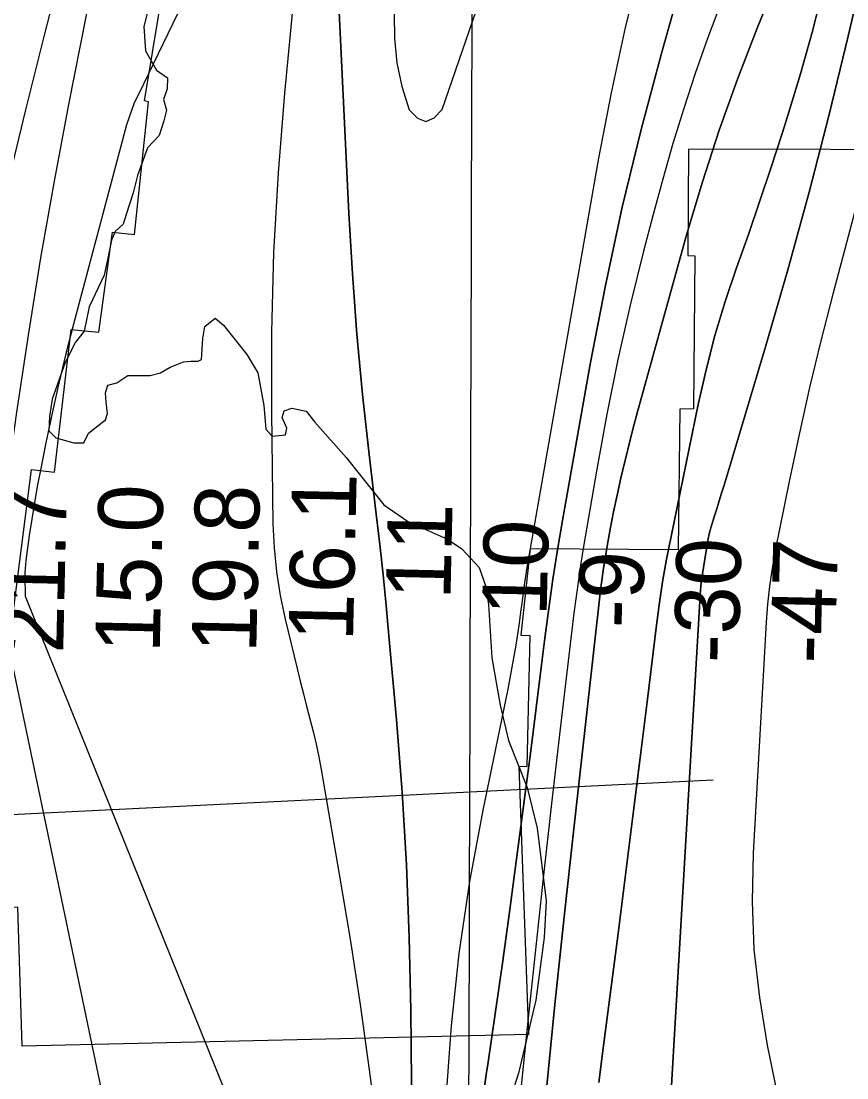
# Model space of a CAD drawing. Extents: x 3161665 to 3199565, y 885729 to 911164.
# Drawn here: x 3175888 to 3176744, y 899568 to 900663 of the extents above; entities that cross this region are included whole.
import ezdxf

# ---------------------------------------------------------------- set-up
doc = ezdxf.new("R2010")
doc.units = 0
for name, color, linetype in [('V-GRID-MAJR', 7, 'Continuous'), ('V-RIVR-EDGE', 7, 'Continuous'), ('V-RIVR-RANG', 7, 'Continuous'), ('V-RRAP-RVMT', 7, 'Continuous'), ('V-TOPO-DPTH', 7, 'Continuous'), ('V-TOPO-MAJR', 7, 'Continuous'), ('V-TOPO-MINR', 7, 'Continuous'), ('V-TOPO-WATR', 7, 'Continuous')]:
    doc.layers.add(name, color=color, linetype=linetype)

msp = doc.modelspace()

# ---------------------------------------------------------------- linework, layer by layer
at = {"layer": 'V-GRID-MAJR'}
msp.add_spline([(3176327.9560000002, 891166.601), (3176345.5840000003, 897226.295), (3176363.22, 903289.0750000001), (3176380.857, 909351.9), (3176380.866, 909354.938)], degree=3, dxfattribs=at)
at = {"layer": 'V-RIVR-EDGE'}
for points in [[(3176021.133979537, 900680.7982421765), (3176015.3549091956, 900657.9225112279), (3176017.1999033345, 900632.6435509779), (3176028.5953187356, 900612.586605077), (3176040.0202133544, 900604.451472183), (3176039.515040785, 900593.007710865), (3176035.672939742, 900582.0490762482), (3176038.983926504, 900571.0727541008), (3176036.0955705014, 900560.1117611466), (3176031.289111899, 900544.8636321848), (3176019.335461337, 900532.017553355), (3176008.7735157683, 900503.4311438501), (3176004.4368546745, 900485.3206005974), (3175997.228345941, 900462.9252796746), (3175993.8654757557, 900452.9192109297), (3175985.7397762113, 900445.3092964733), (3175981.9023918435, 900436.2581519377), (3175978.041424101, 900417.6695569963), (3175974.1828146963, 900400.0347070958), (3175958.8415314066, 900367.1682365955), (3175953.5334377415, 900341.906963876), (3175944.444559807, 900330.4844275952), (3175933.901480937, 900309.5279784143), (3175920.4547168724, 900271.4111935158), (3175917.548673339, 900253.2971127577), (3175917.0352465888, 900238.5152437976), (3175924.170646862, 900231.3444684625), (3175942.755704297, 900226.0528831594), (3175953.2468997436, 900226.0269414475), (3175958.0403874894, 900236.0294726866), (3175967.5967045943, 900243.6358496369), (3175975.7188666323, 900249.8151465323), (3175977.6428650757, 900256.4866451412), (3175976.241726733, 900268.4119956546), (3175975.7884375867, 900277.9506252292), (3175978.192846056, 900286.0515622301), (3175987.259319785, 900288.4135206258), (3175998.723126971, 900296.0151809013), (3176009.214322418, 900295.9892391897), (3176022.089880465, 900295.9574016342), (3176032.5881509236, 900298.7926950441), (3176042.6166238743, 900304.4904027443), (3176056.460076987, 900310.1786770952), (3176064.0912164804, 900310.6366829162), (3176071.7211768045, 900310.6178162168), (3176075.0640011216, 900312.5170521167), (3176076.5488604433, 900334.4496505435), (3176078.487008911, 900346.8436193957), (3176089.476301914, 900355.4002038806), (3176098.042319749, 900348.2258910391), (3176122.287351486, 900317.6459121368), (3176133.6851252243, 900298.5427112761), (3176139.800747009, 900264.6694331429), (3176141.6480994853, 900240.3442179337), (3176148.306627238, 900233.1746217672), (3176162.139467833, 900234.5710434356), (3176163.586593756, 900241.2437212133)], [(3176163.586593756, 900241.2437212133), (3176158.8449894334, 900252.223580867), (3176160.7701670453, 900259.3719519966), (3176168.8840749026, 900262.2131412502), (3176183.6588688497, 900258.8384793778), (3176192.6911466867, 900247.3711346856), (3176225.0288612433, 900211.0486396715), (3176264.0109535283, 900161.8340782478), (3176289.7184403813, 900144.1261198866), (3176330.208975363, 900126.3816072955), (3176344.9672609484, 900116.3307301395), (3176363.040070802, 900096.734148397), (3176369.6679401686, 900077.1658667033), (3176372.4831877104, 900058.5607634), (3176376.1613843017, 900003.2341176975), (3176384.6236352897, 899954.0950230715), (3176393.1165446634, 899917.354613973), (3176412.5480427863, 899868.6652709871), (3176422.9354713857, 899826.6745474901), (3176432.286613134, 899751.3051059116), (3176430.284789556, 899713.1600209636), (3176421.540717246, 899648.3265832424), (3176403.70894617, 899572.5474817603), (3176379.1974223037, 899495.3542710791)]]:
    msp.add_lwpolyline(points, dxfattribs=at)
at = {"layer": 'V-RIVR-RANG'}
msp.add_line((3175386.953300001, 899816.4594999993), (3176605.4634000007, 899876.7349999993), dxfattribs=at)
at = {"layer": 'V-RRAP-RVMT'}
for points in [[(3175889.404000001, 899600.3379999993), (3175884.659000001, 899744.6799999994), (3175863.871000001, 899743.4569999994), (3175857.345000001, 899893.6889999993), (3175865.032000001, 900053.0429999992), (3175880.419000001, 900052.1359999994), (3175898.856000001, 900198.5349999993), (3175922.887000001, 900195.7709999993), (3175940.005000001, 900343.6839999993), (3175968.619000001, 900340.7659999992), (3175982.907000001, 900444.5789999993), (3176005.797000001, 900442.2279999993), (3176020.393000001, 900579.7859999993), (3176016.204000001, 900580.8309999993), (3176041.148000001, 900733.4629999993), (3176010.930000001, 900742.4259999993), (3176051.974000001, 900896.1069999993), (3176060.387000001, 900893.2629999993), (3176057.572000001, 900903.7399999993), (3176192.433000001, 900994.9539999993), (3176346.517000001, 901021.9719999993), (3176352.983000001, 900980.8169999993), (3176364.523000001, 901003.8309999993), (3176421.7725477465, 900980.1664312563)], [(3176893.041000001, 900713.0629999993), (3176892.727000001, 900676.4179999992), (3176874.100000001, 900676.2979999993), (3176873.858000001, 900529.7979999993), (3176579.9280000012, 900530.7659999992), (3176578.991000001, 900420.5039999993), (3176586.399000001, 900420.1539999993), (3176585.023000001, 900261.5299999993), (3176570.706000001, 900260.9419999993), (3176569.174000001, 900115.1169999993), (3176415.587000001, 900116.2449999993)], [(3176415.5865276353, 900116.2450495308), (3176406.186000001, 900026.6189999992), (3176415.351000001, 900026.3139999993), (3176412.140000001, 899890.4679999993), (3176404.012000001, 899890.0329999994), (3176414.153000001, 899612.5049999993), (3175889.404000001, 899600.3379999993)]]:
    msp.add_lwpolyline(points, dxfattribs=at)
at = {"layer": 'V-TOPO-DPTH'}
for points in [[(3176171.5688834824, 900922.1909787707), (3176015.0891257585, 900597.9356925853), (3176005.1726731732, 900577.6187233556), (3175997.425388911, 900556.0074770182), (3175942.506118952, 900349.1217947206), (3175934.683756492, 900318.5118011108), (3175927.2419428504, 900287.8132858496), (3175920.3709524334, 900256.981988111), (3175913.8805108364, 900226.0621687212), (3175908.2237964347, 900197.8130111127), (3175904.9974702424, 900180.9258470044), (3175901.9711576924, 900164.0047350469), (3175899.2448656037, 900147.0327013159), (3175896.718587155, 900130.0267197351), (3175893.1082514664, 900104.1491239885), (3175892.6329333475, 900100.0505704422), (3175892.2845489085, 900095.9442017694), (3175892.1265649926, 900091.826110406), (3175892.095514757, 900087.7002039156), (3175892.4169352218, 900067.1496128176), (3176217.3585705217, 899260.9133000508)], [(3176800.4130056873, 900884.6503485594), (3176745.180341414, 900647.7247880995), (3176725.505749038, 900566.7230246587), (3176704.838493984, 900485.9851631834), (3176682.682244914, 900405.6431546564), (3176659.5333331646, 900325.5650480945), (3176616.660257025, 900182.236069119), (3176614.168558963, 900174.0312991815), (3176611.6312173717, 900165.8408789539), (3176609.025410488, 900157.6719832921), (3176606.373960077, 900149.5174373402), (3176603.8893088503, 900141.3248101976), (3176601.671274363, 900133.0674042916), (3176599.853164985, 900124.7128302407), (3176598.301672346, 900116.2934774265), (3176593.8321174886, 900088.2665765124), (3176593.3049511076, 900084.6093644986), (3176592.8511097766, 900080.9441861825), (3176592.50725602, 900077.2670584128), (3176592.236727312, 900073.5819643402), (3176562.2523903, 899559.8212959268)], [(3176562.2523903, 899559.8212959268), (3176592.236727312, 900073.5819643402), (3176592.50725602, 900077.2670584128), (3176592.8511097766, 900080.9441861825), (3176593.3049511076, 900084.6093644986), (3176593.8321174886, 900088.2665765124), (3176598.301672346, 900116.2934774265), (3176599.853164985, 900124.7128302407), (3176601.671274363, 900133.0674042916), (3176603.8893088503, 900141.3248101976), (3176606.373960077, 900149.5174373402), (3176609.025410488, 900157.6719832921), (3176611.6312173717, 900165.8408789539), (3176614.168558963, 900174.0312991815), (3176616.660257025, 900182.236069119), (3176659.5333331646, 900325.5650480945), (3176682.682244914, 900405.6431546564), (3176704.838493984, 900485.9851631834), (3176725.505749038, 900566.7230246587), (3176745.180341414, 900647.7247880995), (3176800.4130056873, 900884.6503485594)], [(3176363.9163984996, 899524.9408145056), (3176370.62265411, 899573.4543053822), (3176371.8271728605, 899581.6072067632), (3176379.470601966, 899634.1610823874), (3176386.956055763, 899686.7370865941), (3176394.2045465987, 899739.3462836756), (3176401.295062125, 899791.9776093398), (3176404.7437171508, 899818.0194599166), (3176410.570082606, 899862.4571407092), (3176416.31987851, 899906.9046261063), (3176421.9548200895, 899951.36681841), (3176427.513192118, 899995.8388153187), (3176430.955110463, 900023.6693645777), (3176434.975192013, 900054.1973200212), (3176439.3152184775, 900084.677142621), (3176444.1351623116, 900115.0847659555), (3176449.2750510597, 900145.4442564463), (3176478.0731022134, 900307.7595571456), (3176493.7805607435, 900389.2255357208), (3176511.091091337, 900470.3243259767), (3176530.8062300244, 900550.8723337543), (3176552.1244407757, 900631.0531532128), (3176590.905354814, 900768.6363539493)], [(3176590.905354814, 900768.6363539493), (3176552.1244407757, 900631.0531532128), (3176530.8062300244, 900550.8723337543), (3176511.091091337, 900470.3243259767), (3176493.7805607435, 900389.2255357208), (3176478.0731022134, 900307.7595571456), (3176449.2750510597, 900145.4442564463), (3176444.1351623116, 900115.0847659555), (3176439.3152184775, 900084.677142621), (3176434.975192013, 900054.1973200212), (3176430.955110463, 900023.6693645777), (3176427.513192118, 899995.8388153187), (3176421.9548200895, 899951.36681841), (3176416.31987851, 899906.9046261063), (3176410.570082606, 899862.4571407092), (3176404.7437171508, 899818.0194599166), (3176401.295062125, 899791.9776093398), (3176394.2045465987, 899739.3462836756), (3176386.956055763, 899686.7370865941), (3176379.470601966, 899634.1610823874), (3176371.8271728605, 899581.6072067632), (3176370.62265411, 899573.4543053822), (3176363.9163984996, 899524.9408145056)], [(3176681.814055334, 900731.788500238), (3176650.996378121, 900655.9356698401), (3176630.67266969, 900603.3452883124), (3176611.566818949, 900550.339362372), (3176594.287754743, 900496.7101198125), (3176578.226548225, 900442.6653328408), (3176533.061322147, 900280.565229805), (3176527.366794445, 900259.6656239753), (3176521.8322226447, 900238.7247200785), (3176516.5375846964, 900217.721869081), (3176511.4029026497, 900196.677720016), (3176509.698767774, 900189.5157722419), (3176505.729165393, 900171.9830645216), (3176502.016623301, 900154.3990142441), (3176498.6896716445, 900136.737950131), (3176495.619780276, 900119.0255434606), (3176491.502169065, 900093.6190353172), (3176490.7214704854, 900088.5662148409), (3176489.9905844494, 900083.50657344), (3176489.334417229, 900078.4367006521), (3176488.7280625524, 900073.3600069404), (3176461.0132589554, 899825.8252936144), (3176451.0459338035, 899734.7557159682), (3176441.3805894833, 899643.6548584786), (3176432.168216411, 899552.5070812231)], [(3176432.168216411, 899552.5070812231), (3176441.3805894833, 899643.6548584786), (3176451.0459338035, 899734.7557159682), (3176461.0132589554, 899825.8252936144), (3176488.7280625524, 900073.3600069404), (3176489.334417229, 900078.4367006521), (3176489.9905844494, 900083.50657344), (3176490.7214704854, 900088.5662148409), (3176491.502169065, 900093.6190353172), (3176495.619780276, 900119.0255434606), (3176498.6896716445, 900136.737950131), (3176502.016623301, 900154.3990142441), (3176505.729165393, 900171.9830645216), (3176509.698767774, 900189.5157722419), (3176511.4029026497, 900196.677720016), (3176516.5375846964, 900217.721869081), (3176521.8322226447, 900238.7247200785), (3176527.366794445, 900259.6656239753), (3176533.061322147, 900280.565229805), (3176578.226548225, 900442.6653328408), (3176594.287754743, 900496.7101198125), (3176611.566818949, 900550.339362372), (3176630.67266969, 900603.3452883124), (3176650.996378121, 900655.9356698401), (3176681.814055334, 900731.788500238)], [(3176295.049912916, 899303.7206008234), (3176291.9625283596, 899637.9919984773), (3176290.3628129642, 899713.3370065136), (3176287.5601584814, 899788.6227822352), (3176282.9530953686, 899863.8197094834), (3176277.14309317, 899938.9574044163), (3176269.3756597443, 900025.8404768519), (3176266.4079562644, 900057.4777863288), (3176263.256269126, 900089.0959447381), (3176259.8286064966, 900120.6853765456), (3176256.2169602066, 900152.2556572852), (3176248.8979318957, 900213.850237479), (3176242.1400601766, 900276.2580137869), (3176236.2497197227, 900338.7384789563), (3176231.6606761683, 900401.327977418), (3176227.939163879, 900463.9901647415), (3176215.58243076, 900716.4073869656)], [(3176295.049912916, 899303.7206008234), (3176291.9625283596, 899637.9919984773), (3176290.3628129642, 899713.3370065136), (3176287.5601584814, 899788.6227822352), (3176282.9530953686, 899863.8197094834), (3176277.14309317, 899938.9574044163), (3176269.3756597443, 900025.8404768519), (3176266.4079562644, 900057.4777863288), (3176263.256269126, 900089.0959447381), (3176259.8286064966, 900120.6853765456), (3176256.2169602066, 900152.2556572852), (3176248.8979318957, 900213.850237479), (3176242.1400601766, 900276.2580137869), (3176236.2497197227, 900338.7384789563), (3176231.6606761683, 900401.327977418), (3176227.939163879, 900463.9901647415), (3176215.58243076, 900716.4073869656)], [(3176719.4479201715, 900697.4119107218), (3176708.217639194, 900652.8197011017), (3176695.72919349, 900608.5633671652), (3176682.4019713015, 900564.5309503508), (3176676.8243256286, 900547.002076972), (3176665.463360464, 900511.9674549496), (3176653.8460477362, 900477.0196195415), (3176641.8442136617, 900442.2019640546), (3176629.586032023, 900407.4710951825), (3176617.89337084, 900372.5925540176), (3176607.2069108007, 900337.4314975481), (3176598.0297524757, 900301.8466681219), (3176589.8587952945, 900265.9793233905), (3176561.7177473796, 900129.0150944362), (3176557.1751623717, 900105.4480760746), (3176553.018487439, 900081.818026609), (3176549.4406776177, 900058.0934304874), (3176546.2487778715, 900034.3058032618), (3176537.2514099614, 899960.4095114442), (3176529.787247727, 899899.6343443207), (3176522.2385373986, 899838.8697701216), (3176514.563004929, 899778.1210853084), (3176506.8029243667, 899717.3829934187), (3176491.4805583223, 899598.4425622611), (3176486.9065763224, 899562.8086878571)], [(3176486.9065763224, 899562.8086878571), (3176491.4805583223, 899598.4425622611), (3176506.8029243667, 899717.3829934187), (3176514.563004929, 899778.1210853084), (3176522.2385373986, 899838.8697701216), (3176529.787247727, 899899.6343443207), (3176537.2514099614, 899960.4095114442), (3176546.2487778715, 900034.3058032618), (3176549.4406776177, 900058.0934304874), (3176553.018487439, 900081.818026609), (3176557.1751623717, 900105.4480760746), (3176561.7177473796, 900129.0150944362), (3176589.8587952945, 900265.9793233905), (3176598.0297524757, 900301.8466681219), (3176607.2069108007, 900337.4314975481), (3176617.89337084, 900372.5925540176), (3176629.586032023, 900407.4710951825), (3176641.8442136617, 900442.2019640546), (3176653.8460477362, 900477.0196195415), (3176665.463360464, 900511.9674549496), (3176676.8243256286, 900547.002076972), (3176682.4019713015, 900564.5309503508), (3176695.72919349, 900608.5633671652), (3176708.217639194, 900652.8197011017), (3176719.4479201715, 900697.4119107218)]]:
    msp.add_lwpolyline(points, dxfattribs=at)
at = {"layer": 'V-TOPO-MAJR'}
msp.add_lwpolyline([(3176808.6049053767, 900695.7468306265), (3176796.7117320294, 900642.2498435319), (3176783.8295709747, 900588.9584182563), (3176779.798913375, 900573.2392555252), (3176767.34628966, 900524.952477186), (3176754.8048435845, 900476.6889106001), (3176742.1301639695, 900428.460161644), (3176729.3666619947, 900380.2546244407), (3176716.991695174, 900331.960411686), (3176705.223106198, 900283.5248675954), (3176694.36408399, 900234.877326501), (3176684.111439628, 900186.0884540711), (3176669.767125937, 900114.5023118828), (3176666.4660459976, 900095.9938487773), (3176663.692690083, 900077.4180242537), (3176661.7109202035, 900058.741157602), (3176660.256874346, 900039.9969295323), (3176646.808265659, 899800.7701468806), (3176645.942289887, 899750.6320186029), (3176647.6544615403, 899700.6826027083), (3176653.2338543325, 899651.0162553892), (3176661.3913945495, 899601.5386204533), (3176673.8055079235, 899541.0104159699)], dxfattribs=at)
at = {"layer": 'V-TOPO-MINR'}
for points in [[(3176009.984388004, 900944.1861263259), (3175937.467549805, 900576.957963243), (3175922.445903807, 900497.4410500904), (3175908.3018859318, 900417.7757786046), (3175895.474310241, 900337.887969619), (3175883.5243626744, 900257.8518023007), (3175866.4284333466, 900136.5022051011), (3175864.14425119, 900117.0009121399), (3175862.4692094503, 900097.4616970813), (3175861.707878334, 900077.865598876), (3175988.433659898, 899473.0983396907)], [(3176171.5688834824, 900922.1909787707), (3176015.0891257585, 900597.9356925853), (3176005.1726731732, 900577.6187233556), (3175997.425388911, 900556.0074770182), (3175942.506118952, 900349.1217947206), (3175934.683756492, 900318.5118011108), (3175927.2419428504, 900287.8132858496), (3175920.3709524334, 900256.981988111), (3175913.8805108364, 900226.0621687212), (3175908.2237964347, 900197.8130111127), (3175904.9974702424, 900180.9258470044), (3175901.9711576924, 900164.0047350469), (3175899.2448656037, 900147.0327013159), (3175896.718587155, 900130.0267197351), (3175893.1082514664, 900104.1491239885), (3175892.6329333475, 900100.0505704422), (3175892.2845489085, 900095.9442017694), (3175892.1265649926, 900091.826110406), (3175892.095514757, 900087.7002039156), (3175892.4169352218, 900067.1496128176), (3176217.3585705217, 899260.9133000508)], [(3176192.8546989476, 900920.119887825), (3176161.0783504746, 900588.7858720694), (3176154.52560994, 900506.1750206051), (3176149.787853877, 900423.4901022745), (3176147.772574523, 900340.6940836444), (3176147.572279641, 900257.823998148), (3176149.194879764, 900142.2620933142), (3176150.39285251, 900117.2245933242), (3176152.7056004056, 900092.3286939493), (3176156.690511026, 900067.6451954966), (3176161.7901967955, 900043.1032976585), (3176174.2024669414, 899992.0841382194), (3176177.4332777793, 899979.0010756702), (3176180.7241845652, 899965.933368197), (3176184.105235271, 899952.8886933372), (3176187.5463819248, 899939.8593735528), (3176190.854479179, 899926.8023761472), (3176193.925476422, 899913.6932068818), (3176196.6408236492, 899900.5057798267), (3176199.1190708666, 899887.266180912), (3176217.8968365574, 899778.8605373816), (3176229.0701170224, 899711.3030067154), (3176239.5561350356, 899643.6443105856), (3176249.0112593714, 899575.8338662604), (3176257.7791212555, 899507.9222564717)], [(3176800.4130056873, 900884.6503485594), (3176745.180341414, 900647.7247880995), (3176725.505749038, 900566.7230246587), (3176704.838493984, 900485.9851631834), (3176682.682244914, 900405.6431546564), (3176659.5333331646, 900325.5650480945), (3176616.660257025, 900182.236069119), (3176614.168558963, 900174.0312991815), (3176611.6312173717, 900165.8408789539), (3176609.025410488, 900157.6719832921), (3176606.373960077, 900149.5174373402), (3176603.8893088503, 900141.3248101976), (3176601.671274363, 900133.0674042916), (3176599.853164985, 900124.7128302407), (3176598.301672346, 900116.2934774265), (3176593.8321174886, 900088.2665765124), (3176593.3049511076, 900084.6093644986), (3176592.8511097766, 900080.9441861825), (3176592.50725602, 900077.2670584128), (3176592.236727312, 900073.5819643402), (3176562.2523903, 899559.8212959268)], [(3176590.905354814, 900768.6363539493), (3176552.1244407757, 900631.0531532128), (3176530.8062300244, 900550.8723337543), (3176511.091091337, 900470.3243259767), (3176493.7805607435, 900389.2255357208), (3176478.0731022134, 900307.7595571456), (3176449.2750510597, 900145.4442564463), (3176444.1351623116, 900115.0847659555), (3176439.3152184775, 900084.677142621), (3176434.975192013, 900054.1973200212), (3176430.955110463, 900023.6693645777), (3176427.513192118, 899995.8388153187), (3176421.9548200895, 899951.36681841), (3176416.31987851, 899906.9046261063), (3176410.570082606, 899862.4571407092), (3176404.7437171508, 899818.0194599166), (3176401.295062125, 899791.9776093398), (3176394.2045465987, 899739.3462836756), (3176386.956055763, 899686.7370865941), (3176379.470601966, 899634.1610823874), (3176371.8271728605, 899581.6072067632), (3176370.62265411, 899573.4543053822), (3176363.9163984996, 899524.9408145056)], [(3176274.729071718, 900670.6440289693), (3176275.1444447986, 900645.2600181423), (3176277.5380182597, 900620.1847340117), (3176282.898892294, 900595.5725399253), (3176290.23796671, 900571.2690725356), (3176298.929167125, 900562.8781317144), (3176307.5643380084, 900559.3387232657), (3176316.1154645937, 900563.0766133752), (3176324.610561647, 900571.6660358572), (3176380.399803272, 900734.4735977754)], [(3175931.185078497, 900723.0951252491), (3175911.602085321, 900647.3380288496), (3175892.8030231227, 900571.3826041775), (3175874.5265815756, 900495.2949606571)], [(3176531.253743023, 900723.7875395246), (3176514.299690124, 900656.7437778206), (3176499.659934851, 900589.1569191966), (3176486.563044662, 900521.2079959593), (3176414.3517831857, 900108.4982404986), (3176412.418663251, 900096.9855208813), (3176410.591026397, 900085.4568195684), (3176408.921614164, 900073.9041457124), (3176407.357685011, 900062.3354901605), (3176407.3291962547, 900062.1132904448), (3176405.8084734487, 900050.650924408), (3176404.2208495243, 900039.1981315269), (3176402.5328739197, 900027.7596983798), (3176400.777997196, 900016.3308383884), (3176398.893112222, 900004.9236953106), (3176396.9018444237, 899993.5359244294), (3176394.7510023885, 899982.1772118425), (3176392.493777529, 899970.8378714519), (3176366.60380939, 899845.3809754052), (3176353.035085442, 899771.1080083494), (3176341.739813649, 899696.5434941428), (3176333.8547200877, 899621.54165921), (3176328.243078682, 899546.2482771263)], [(3176681.814055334, 900731.788500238), (3176650.996378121, 900655.9356698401), (3176630.67266969, 900603.3452883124), (3176611.566818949, 900550.339362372), (3176594.287754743, 900496.7101198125), (3176578.226548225, 900442.6653328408), (3176533.061322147, 900280.565229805), (3176527.366794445, 900259.6656239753), (3176521.8322226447, 900238.7247200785), (3176516.5375846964, 900217.721869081), (3176511.4029026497, 900196.677720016), (3176509.698767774, 900189.5157722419), (3176505.729165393, 900171.9830645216), (3176502.016623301, 900154.3990142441), (3176498.6896716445, 900136.737950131), (3176495.619780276, 900119.0255434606), (3176491.502169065, 900093.6190353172), (3176490.7214704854, 900088.5662148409), (3176489.9905844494, 900083.50657344), (3176489.334417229, 900078.4367006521), (3176488.7280625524, 900073.3600069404), (3176461.0132589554, 899825.8252936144), (3176451.0459338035, 899734.7557159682), (3176441.3805894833, 899643.6548584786), (3176432.168216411, 899552.5070812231)], [(3176486.9065763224, 899562.8086878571), (3176491.4805583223, 899598.4425622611), (3176506.8029243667, 899717.3829934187), (3176514.563004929, 899778.1210853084), (3176522.2385373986, 899838.8697701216), (3176529.787247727, 899899.6343443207), (3176537.2514099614, 899960.4095114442), (3176546.2487778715, 900034.3058032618), (3176549.4406776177, 900058.0934304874), (3176553.018487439, 900081.818026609), (3176557.1751623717, 900105.4480760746), (3176561.7177473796, 900129.0150944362), (3176589.8587952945, 900265.9793233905), (3176598.0297524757, 900301.8466681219), (3176607.2069108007, 900337.4314975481), (3176617.89337084, 900372.5925540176), (3176629.586032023, 900407.4710951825), (3176641.8442136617, 900442.2019640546), (3176653.8460477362, 900477.0196195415), (3176665.463360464, 900511.9674549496), (3176676.8243256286, 900547.002076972), (3176682.4019713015, 900564.5309503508), (3176695.72919349, 900608.5633671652), (3176708.217639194, 900652.8197011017), (3176719.4479201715, 900697.4119107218)], [(3176613.001818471, 900680.8918722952), (3176599.3642600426, 900645.2389874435), (3176586.5817848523, 900609.2411411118), (3176574.8233199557, 900572.8708010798), (3176563.5720107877, 900536.3499641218), (3176553.081435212, 900499.603381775), (3176543.098015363, 900462.7063025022), (3176533.2647131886, 900424.8073612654), (3176519.466008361, 900368.6931764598), (3176506.626686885, 900312.3731019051), (3176495.2264404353, 900255.7441927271), (3176484.7855773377, 900198.9093937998), (3176471.075870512, 900118.5298617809), (3176468.2754776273, 900101.3134153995), (3176465.6520715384, 900084.071431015), (3176463.2941456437, 900066.7911396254), (3176461.113206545, 900049.4853102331), (3176446.917753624, 899929.4067157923), (3176437.945501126, 899852.0232168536), (3176429.204704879, 899774.614107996), (3176420.811093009, 899697.1665842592), (3176412.64893739, 899619.693450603), (3176377.960501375, 899283.2010525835)]]:
    msp.add_lwpolyline(points, dxfattribs=at)
at = {"layer": 'V-TOPO-WATR'}
msp.add_lwpolyline([(3176215.58243076, 900716.4073869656), (3176227.939163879, 900463.9901647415), (3176231.6606761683, 900401.327977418), (3176236.2497197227, 900338.7384789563), (3176242.1400601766, 900276.2580137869), (3176248.8979318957, 900213.850237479), (3176256.2169602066, 900152.2556572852), (3176259.8286064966, 900120.6853765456), (3176263.256269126, 900089.0959447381), (3176266.4079562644, 900057.4777863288), (3176269.3756597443, 900025.8404768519), (3176277.14309317, 899938.9574044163), (3176282.9530953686, 899863.8197094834), (3176287.5601584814, 899788.6227822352), (3176290.3628129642, 899713.3370065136), (3176291.9625283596, 899637.9919984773), (3176295.049912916, 899303.7206008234)], dxfattribs=at)

# ---------------------------------------------------------------- texts
at = {"layer": 'V-RIVR-RANG'}
for s, p in [('16.1', (3176232.1151361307, 900019.8299150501)), ('21.7', (3175931.7681238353, 900007.509344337)), ('15.0', (3176031.801658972, 900007.9242013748)), ('19.8', (3176131.8234604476, 900007.8116298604)), ('11', (3176333.1049646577, 900063.2301991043)), ('10', (3176432.7454221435, 900045.9761996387)), ('-30', (3176631.710528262, 899997.2286297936)), ('-47', (3176731.720596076, 899996.5886297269)), ('-9', (3176532.4924825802, 900033.4690571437))]:
    msp.add_text(s, height=67, rotation=88.72555555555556, dxfattribs=at).set_placement(p)

doc.saveas('drawing.dxf')
